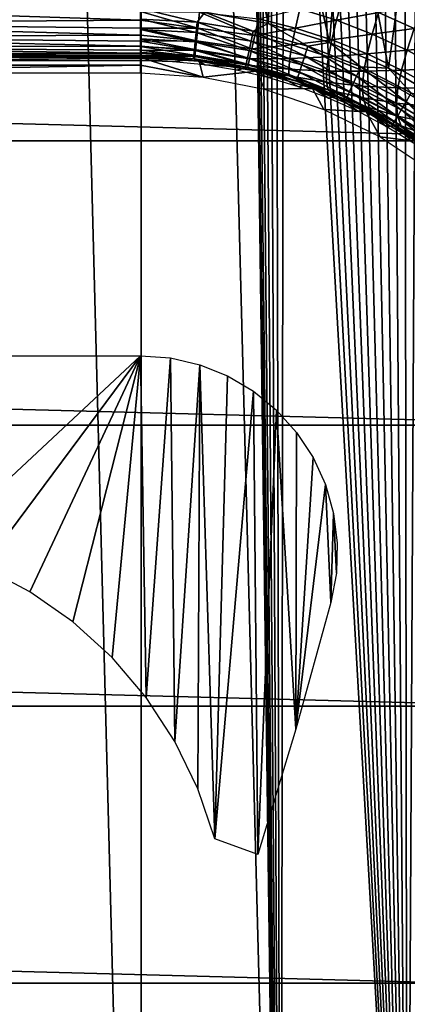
# Model space of a CAD drawing. Header units: millimetres. Extents: x -60 to 60, y -60 to 60.
# Tile 259 of 367: x 48 to 52, y -18 to -8. Entities that reach past the tile are written whole.
import ezdxf

# ---------------------------------------------------------------- set-up
doc = ezdxf.new("R2010")
doc.units = ezdxf.units.MM
doc.header["$LTSCALE"] = 81.481481
for name, color, linetype in [('104', 7, 'CONTINUOUS'), ('114', 7, 'CONTINUOUS'), ('209', 7, 'CONTINUOUS'), ('210', 7, 'CONTINUOUS'), ('214', 7, 'CONTINUOUS'), ('215', 7, 'CONTINUOUS'), ('276', 7, 'CONTINUOUS'), ('277', 7, 'CONTINUOUS'), ('278', 7, 'CONTINUOUS'), ('3', 7, 'CONTINUOUS'), ('87', 7, 'CONTINUOUS'), ('91', 7, 'CONTINUOUS'), ('92', 7, 'CONTINUOUS')]:
    doc.layers.add(name, color=color, linetype=linetype)

msp = doc.modelspace()

# ---------------------------------------------------------------- linework, layer by layer
at = {"layer": '104', "color": 7, "linetype": 'Continuous', "true_color": 0xf5f5f5}
for points in [[(49.969, -7.498, 2), (49.315, -7.459, 2), (49.892, -7.599, 2.012), (49.969, -7.498, 2)], [(49.892, -7.599, 2.012), (49.315, -7.459, 2), (49.315, -7.569, 2.012), (49.892, -7.599, 2.012)], [(50.462, -7.691, 2.012), (49.969, -7.498, 2), (49.892, -7.599, 2.012), (50.462, -7.691, 2.012)], [(50.613, -7.613, 2), (49.969, -7.498, 2), (50.462, -7.691, 2.012), (50.613, -7.613, 2)], [(49.881, -7.703, 2.048), (49.315, -7.569, 2.012), (49.315, -7.673, 2.048), (49.881, -7.703, 2.048)], [(49.892, -7.599, 2.012), (49.315, -7.569, 2.012), (49.881, -7.703, 2.048), (49.892, -7.599, 2.012)], [(50.44, -7.793, 2.048), (49.892, -7.599, 2.012), (49.881, -7.703, 2.048), (50.44, -7.793, 2.048)], [(50.462, -7.691, 2.012), (49.892, -7.599, 2.012), (50.44, -7.793, 2.048), (50.462, -7.691, 2.012)], [(51.019, -7.843, 2.012), (50.613, -7.613, 2), (50.462, -7.691, 2.012), (51.019, -7.843, 2.012)], [(51.239, -7.804, 2), (50.613, -7.613, 2), (51.019, -7.843, 2.012), (51.239, -7.804, 2)], [(49.871, -7.797, 2.107), (49.315, -7.673, 2.048), (49.315, -7.768, 2.107), (49.871, -7.797, 2.107)], [(49.881, -7.703, 2.048), (49.315, -7.673, 2.048), (49.871, -7.797, 2.107), (49.881, -7.703, 2.048)], [(50.42, -7.886, 2.107), (49.881, -7.703, 2.048), (49.871, -7.797, 2.107), (50.42, -7.886, 2.107)], [(50.44, -7.793, 2.048), (49.881, -7.703, 2.048), (50.42, -7.886, 2.107), (50.44, -7.793, 2.048)], [(50.986, -7.942, 2.048), (50.462, -7.691, 2.012), (50.44, -7.793, 2.048), (50.986, -7.942, 2.048)], [(51.019, -7.843, 2.012), (50.462, -7.691, 2.012), (50.986, -7.942, 2.048), (51.019, -7.843, 2.012)], [(49.862, -7.876, 2.184), (49.315, -7.768, 2.107), (49.315, -7.847, 2.184), (49.862, -7.876, 2.184)], [(49.871, -7.797, 2.107), (49.315, -7.768, 2.107), (49.862, -7.876, 2.184), (49.871, -7.797, 2.107)], [(50.403, -7.963, 2.184), (49.871, -7.797, 2.107), (49.862, -7.876, 2.184), (50.403, -7.963, 2.184)], [(50.42, -7.886, 2.107), (49.871, -7.797, 2.107), (50.403, -7.963, 2.184), (50.42, -7.886, 2.107)], [(50.957, -8.032, 2.107), (50.44, -7.793, 2.048), (50.42, -7.886, 2.107), (50.957, -8.032, 2.107)], [(50.986, -7.942, 2.048), (50.44, -7.793, 2.048), (50.957, -8.032, 2.107), (50.986, -7.942, 2.048)], [(51.557, -8.053, 2.012), (51.239, -7.804, 2), (51.019, -7.843, 2.012), (51.557, -8.053, 2.012)], [(51.838, -8.067, 2), (51.239, -7.804, 2), (51.557, -8.053, 2.012), (51.838, -8.067, 2)], [(49.856, -7.936, 2.277), (49.315, -7.847, 2.184), (49.315, -7.907, 2.277), (49.856, -7.936, 2.277)], [(49.862, -7.876, 2.184), (49.315, -7.847, 2.184), (49.856, -7.936, 2.277), (49.862, -7.876, 2.184)], [(49.852, -7.973, 2.381), (49.315, -7.907, 2.277), (49.315, -7.945, 2.381), (49.852, -7.973, 2.381)], [(49.856, -7.936, 2.277), (49.315, -7.907, 2.277), (49.852, -7.973, 2.381), (49.856, -7.936, 2.277)], [(50.391, -8.022, 2.277), (49.862, -7.876, 2.184), (49.856, -7.936, 2.277), (50.391, -8.022, 2.277)], [(50.403, -7.963, 2.184), (49.862, -7.876, 2.184), (50.391, -8.022, 2.277), (50.403, -7.963, 2.184)], [(50.932, -8.107, 2.184), (50.42, -7.886, 2.107), (50.403, -7.963, 2.184), (50.932, -8.107, 2.184)], [(50.957, -8.032, 2.107), (50.42, -7.886, 2.107), (50.932, -8.107, 2.184), (50.957, -8.032, 2.107)], [(51.514, -8.148, 2.048), (51.019, -7.843, 2.012), (50.986, -7.942, 2.048), (51.514, -8.148, 2.048)], [(51.557, -8.053, 2.012), (51.019, -7.843, 2.012), (51.514, -8.148, 2.048), (51.557, -8.053, 2.012)], [(49.91, -7.994, 2.491), (49.852, -7.973, 2.381), (49.315, -7.945, 2.381), (49.91, -7.994, 2.491)], [(49.315, -7.959, 2.491), (49.91, -7.994, 2.491), (49.315, -7.945, 2.381), (49.315, -7.959, 2.491)], [(50.383, -8.059, 2.381), (49.856, -7.936, 2.277), (49.852, -7.973, 2.381), (50.383, -8.059, 2.381)], [(49.91, -7.994, 2.491), (50.383, -8.059, 2.381), (49.852, -7.973, 2.381), (49.91, -7.994, 2.491)], [(50.391, -8.022, 2.277), (49.856, -7.936, 2.277), (50.383, -8.059, 2.381), (50.391, -8.022, 2.277)], [(49.91, -7.994, 2.491), (50.496, -8.099, 2.491), (50.383, -8.059, 2.381), (49.91, -7.994, 2.491)], [(50.901, -8.2, 2.381), (50.391, -8.022, 2.277), (50.383, -8.059, 2.381), (50.901, -8.2, 2.381)], [(50.913, -8.164, 2.277), (50.403, -7.963, 2.184), (50.391, -8.022, 2.277), (50.913, -8.164, 2.277)], [(50.913, -8.164, 2.277), (50.391, -8.022, 2.277), (50.901, -8.2, 2.381), (50.913, -8.164, 2.277)], [(50.932, -8.107, 2.184), (50.403, -7.963, 2.184), (50.913, -8.164, 2.277), (50.932, -8.107, 2.184)], [(51.475, -8.234, 2.107), (50.986, -7.942, 2.048), (50.957, -8.032, 2.107), (51.475, -8.234, 2.107)], [(51.514, -8.148, 2.048), (50.986, -7.942, 2.048), (51.475, -8.234, 2.107), (51.514, -8.148, 2.048)], [(50.496, -8.099, 2.491), (50.901, -8.2, 2.381), (50.383, -8.059, 2.381), (50.496, -8.099, 2.491)], [(50.496, -8.099, 2.491), (51.065, -8.273, 2.491), (50.901, -8.2, 2.381), (50.496, -8.099, 2.491)], [(51.418, -8.361, 2.277), (50.932, -8.107, 2.184), (50.913, -8.164, 2.277), (51.418, -8.361, 2.277)], [(51.442, -8.306, 2.184), (50.957, -8.032, 2.107), (50.932, -8.107, 2.184), (51.442, -8.306, 2.184)], [(51.442, -8.306, 2.184), (50.932, -8.107, 2.184), (51.418, -8.361, 2.277), (51.442, -8.306, 2.184)], [(51.475, -8.234, 2.107), (50.957, -8.032, 2.107), (51.442, -8.306, 2.184), (51.475, -8.234, 2.107)], [(52.017, -8.409, 2.048), (51.557, -8.053, 2.012), (51.514, -8.148, 2.048), (52.017, -8.409, 2.048)], [(52.07, -8.319, 2.012), (51.838, -8.067, 2), (51.557, -8.053, 2.012), (52.07, -8.319, 2.012)], [(52.07, -8.319, 2.012), (51.557, -8.053, 2.012), (52.017, -8.409, 2.048), (52.07, -8.319, 2.012)], [(52.402, -8.399, 2), (51.838, -8.067, 2), (52.07, -8.319, 2.012), (52.402, -8.399, 2)], [(51.402, -8.396, 2.381), (50.913, -8.164, 2.277), (50.901, -8.2, 2.381), (51.402, -8.396, 2.381)], [(51.065, -8.273, 2.491), (51.402, -8.396, 2.381), (50.901, -8.2, 2.381), (51.065, -8.273, 2.491)], [(51.418, -8.361, 2.277), (50.913, -8.164, 2.277), (51.402, -8.396, 2.381), (51.418, -8.361, 2.277)], [(51.969, -8.49, 2.107), (51.514, -8.148, 2.048), (51.475, -8.234, 2.107), (51.969, -8.49, 2.107)], [(52.017, -8.409, 2.048), (51.514, -8.148, 2.048), (51.969, -8.49, 2.107), (52.017, -8.409, 2.048)], [(51.065, -8.273, 2.491), (51.611, -8.512, 2.491), (51.402, -8.396, 2.381), (51.065, -8.273, 2.491)], [(51.898, -8.61, 2.277), (51.442, -8.306, 2.184), (51.418, -8.361, 2.277), (51.898, -8.61, 2.277)], [(51.929, -8.559, 2.184), (51.475, -8.234, 2.107), (51.442, -8.306, 2.184), (51.929, -8.559, 2.184)], [(51.929, -8.559, 2.184), (51.442, -8.306, 2.184), (51.898, -8.61, 2.277), (51.929, -8.559, 2.184)], [(51.969, -8.49, 2.107), (51.475, -8.234, 2.107), (51.929, -8.559, 2.184), (51.969, -8.49, 2.107)], [(52.489, -8.722, 2.048), (52.07, -8.319, 2.012), (52.017, -8.409, 2.048), (52.489, -8.722, 2.048)], [(51.879, -8.643, 2.381), (51.418, -8.361, 2.277), (51.402, -8.396, 2.381), (51.879, -8.643, 2.381)], [(51.611, -8.512, 2.491), (51.879, -8.643, 2.381), (51.402, -8.396, 2.381), (51.611, -8.512, 2.491)], [(51.898, -8.61, 2.277), (51.418, -8.361, 2.277), (51.879, -8.643, 2.381), (51.898, -8.61, 2.277)], [(52.433, -8.798, 2.107), (52.017, -8.409, 2.048), (51.969, -8.49, 2.107), (52.433, -8.798, 2.107)], [(52.489, -8.722, 2.048), (52.017, -8.409, 2.048), (52.433, -8.798, 2.107), (52.489, -8.722, 2.048)], [(51.611, -8.512, 2.491), (52.124, -8.814, 2.491), (51.879, -8.643, 2.381), (51.611, -8.512, 2.491)], [(52.385, -8.861, 2.184), (51.969, -8.49, 2.107), (51.929, -8.559, 2.184), (52.385, -8.861, 2.184)], [(52.433, -8.798, 2.107), (51.969, -8.49, 2.107), (52.385, -8.861, 2.184), (52.433, -8.798, 2.107)], [(52.327, -8.94, 2.381), (51.898, -8.61, 2.277), (51.879, -8.643, 2.381), (52.327, -8.94, 2.381)], [(52.35, -8.909, 2.277), (51.929, -8.559, 2.184), (51.898, -8.61, 2.277), (52.35, -8.909, 2.277)], [(52.35, -8.909, 2.277), (51.898, -8.61, 2.277), (52.327, -8.94, 2.381), (52.35, -8.909, 2.277)], [(52.385, -8.861, 2.184), (51.929, -8.559, 2.184), (52.35, -8.909, 2.277), (52.385, -8.861, 2.184)], [(52.124, -8.814, 2.491), (52.327, -8.94, 2.381), (51.879, -8.643, 2.381), (52.124, -8.814, 2.491)]]:
    msp.add_3dface(points, dxfattribs=at)
at = {"layer": '114', "color": 7, "linetype": 'Continuous', "true_color": 0xf5f5f5}
for points in [[(51.791, -19.881, -2.988), (52.567, -17.39, -3), (52.76, -17.143, -2.988), (51.791, -19.881, -2.988)], [(51.791, -19.881, -2.988), (52.76, -17.143, -2.988), (51.887, -19.917, -2.954), (51.791, -19.881, -2.988)], [(51.887, -19.917, -2.954), (52.76, -17.143, -2.988), (52.858, -17.175, -2.954), (51.887, -19.917, -2.954)], [(51.887, -19.917, -2.954), (52.858, -17.175, -2.954), (51.973, -19.951, -2.898), (51.887, -19.917, -2.954)], [(51.973, -19.951, -2.898), (52.858, -17.175, -2.954), (52.946, -17.203, -2.898), (51.973, -19.951, -2.898)], [(51.973, -19.951, -2.898), (52.946, -17.203, -2.898), (52.047, -19.979, -2.823), (51.973, -19.951, -2.898)], [(51.567, -20.163, -3), (52.567, -17.39, -3), (51.791, -19.881, -2.988), (51.567, -20.163, -3)]]:
    msp.add_3dface(points, dxfattribs=at)
at = {"layer": '209', "color": 151, "linetype": 'Continuous', "true_color": 0x7dbfed}
for points in [[(47.762, 31.017, 28.5), (49.32, -28.475, 28.5), (49.32, 28.475, 28.5), (47.762, 31.017, 28.5)], [(47.762, -31.017, 28.5), (49.32, -28.475, 28.5), (47.762, 31.017, 28.5), (47.762, -31.017, 28.5)], [(49.32, -28.475, 28.5), (50.743, -25.855, 28.5), (49.32, 28.475, 28.5), (49.32, -28.475, 28.5)], [(50.743, -25.855, 28.5), (50.4, 0, 28.5), (49.32, 28.475, 28.5), (50.743, -25.855, 28.5)], [(50.406, -0.139, 28.5), (50.4, 0, 28.5), (50.743, -25.855, 28.5), (50.406, -0.139, 28.5)], [(50.424, -0.278, 28.5), (50.406, -0.139, 28.5), (50.743, -25.855, 28.5), (50.424, -0.278, 28.5)], [(50.455, -0.414, 28.5), (50.424, -0.278, 28.5), (50.743, -25.855, 28.5), (50.455, -0.414, 28.5)], [(50.496, -0.547, 28.5), (50.455, -0.414, 28.5), (50.743, -25.855, 28.5), (50.496, -0.547, 28.5)], [(50.55, -0.676, 28.5), (50.496, -0.547, 28.5), (50.743, -25.855, 28.5), (50.55, -0.676, 28.5)], [(50.614, -0.8, 28.5), (50.55, -0.676, 28.5), (50.743, -25.855, 28.5), (50.614, -0.8, 28.5)], [(50.689, -0.918, 28.5), (50.614, -0.8, 28.5), (50.743, -25.855, 28.5), (50.689, -0.918, 28.5)], [(50.774, -1.028, 28.5), (50.689, -0.918, 28.5), (50.743, -25.855, 28.5), (50.774, -1.028, 28.5)], [(52.027, -23.163, 28.5), (50.774, -1.028, 28.5), (50.743, -25.855, 28.5), (52.027, -23.163, 28.5)], [(50.869, -1.131, 28.5), (50.774, -1.028, 28.5), (52.027, -23.163, 28.5), (50.869, -1.131, 28.5)], [(50.972, -1.226, 28.5), (50.869, -1.131, 28.5), (52.027, -23.163, 28.5), (50.972, -1.226, 28.5)], [(51.082, -1.311, 28.5), (50.972, -1.226, 28.5), (52.027, -23.163, 28.5), (51.082, -1.311, 28.5)], [(51.2, -1.386, 28.5), (51.082, -1.311, 28.5), (52.027, -23.163, 28.5), (51.2, -1.386, 28.5)], [(51.324, -1.45, 28.5), (51.2, -1.386, 28.5), (52.027, -23.163, 28.5), (51.324, -1.45, 28.5)], [(51.453, -1.504, 28.5), (51.324, -1.45, 28.5), (52.027, -23.163, 28.5), (51.453, -1.504, 28.5)], [(51.586, -1.545, 28.5), (51.453, -1.504, 28.5), (52.027, -23.163, 28.5), (51.586, -1.545, 28.5)], [(51.722, -1.576, 28.5), (51.586, -1.545, 28.5), (52.027, -23.163, 28.5), (51.722, -1.576, 28.5)], [(51.861, -1.594, 28.5), (51.722, -1.576, 28.5), (52.027, -23.163, 28.5), (51.861, -1.594, 28.5)], [(52, -1.6, 28.5), (51.861, -1.594, 28.5), (52.027, -23.163, 28.5), (52, -1.6, 28.5)], [(52.139, -1.594, 28.5), (52, -1.6, 28.5), (52.027, -23.163, 28.5), (52.139, -1.594, 28.5)], [(53.168, -20.409, 28.5), (52.139, -1.594, 28.5), (52.027, -23.163, 28.5), (53.168, -20.409, 28.5)]]:
    msp.add_3dface(points, dxfattribs=at)
at = {"layer": '210', "color": 151, "linetype": 'Continuous', "true_color": 0x7dbfed}
for points in [[(47.155, -10.996, 25.5), (49.315, -10.996, 25.5), (47.208, -12.966, 25.5), (47.155, -10.996, 25.5)], [(47.208, -12.966, 25.5), (49.315, -10.996, 25.5), (47.711, -13.152, 25.5), (47.208, -12.966, 25.5)], [(47.711, -13.152, 25.5), (49.315, -10.996, 25.5), (48.187, -13.401, 25.5), (47.711, -13.152, 25.5)], [(48.187, -13.401, 25.5), (49.315, -10.996, 25.5), (48.626, -13.708, 25.5), (48.187, -13.401, 25.5)], [(48.626, -13.708, 25.5), (49.315, -10.996, 25.5), (49.024, -14.069, 25.5), (48.626, -13.708, 25.5)], [(49.024, -14.069, 25.5), (49.315, -10.996, 25.5), (49.372, -14.477, 25.5), (49.024, -14.069, 25.5)], [(49.372, -14.477, 25.5), (49.315, -10.996, 25.5), (49.619, -11.019, 25.5), (49.372, -14.477, 25.5)], [(49.665, -14.926, 25.5), (49.372, -14.477, 25.5), (49.619, -11.019, 25.5), (49.665, -14.926, 25.5)], [(49.917, -11.088, 25.5), (49.665, -14.926, 25.5), (49.619, -11.019, 25.5), (49.917, -11.088, 25.5)], [(49.899, -15.409, 25.5), (49.665, -14.926, 25.5), (49.917, -11.088, 25.5), (49.899, -15.409, 25.5)], [(50.07, -15.918, 25.5), (49.899, -15.409, 25.5), (49.917, -11.088, 25.5), (50.07, -15.918, 25.5)], [(50.2, -11.201, 25.5), (50.07, -15.918, 25.5), (49.917, -11.088, 25.5), (50.2, -11.201, 25.5)], [(50.463, -11.357, 25.5), (50.07, -15.918, 25.5), (50.2, -11.201, 25.5), (50.463, -11.357, 25.5)], [(50.507, -16.079, 25.5), (50.07, -15.918, 25.5), (50.463, -11.357, 25.5), (50.507, -16.079, 25.5)], [(50.699, -11.55, 25.5), (50.507, -16.079, 25.5), (50.463, -11.357, 25.5), (50.699, -11.55, 25.5)], [(50.896, -14.8, 25.5), (50.507, -16.079, 25.5), (50.699, -11.55, 25.5), (50.896, -14.8, 25.5)], [(50.903, -11.777, 25.5), (50.896, -14.8, 25.5), (50.699, -11.55, 25.5), (50.903, -11.777, 25.5)], [(51.07, -12.032, 25.5), (50.896, -14.8, 25.5), (50.903, -11.777, 25.5), (51.07, -12.032, 25.5)], [(51.197, -12.309, 25.5), (50.896, -14.8, 25.5), (51.07, -12.032, 25.5), (51.197, -12.309, 25.5)], [(51.253, -13.511, 25.5), (50.896, -14.8, 25.5), (51.197, -12.309, 25.5), (51.253, -13.511, 25.5)], [(51.28, -12.603, 25.5), (51.253, -13.511, 25.5), (51.197, -12.309, 25.5), (51.28, -12.603, 25.5)], [(51.309, -13.211, 25.5), (51.253, -13.511, 25.5), (51.28, -12.603, 25.5), (51.309, -13.211, 25.5)], [(51.317, -12.906, 25.5), (51.309, -13.211, 25.5), (51.28, -12.603, 25.5), (51.317, -12.906, 25.5)]]:
    msp.add_3dface(points, dxfattribs=at)
at = {"layer": '214', "color": 151, "linetype": 'Continuous', "true_color": 0x7dbfed}
for points in [[(49.315, -7.942, 16.83), (49.864, -7.972, 16.83), (49.315, -7.967, 15.41), (49.315, -7.942, 16.83)], [(49.864, -7.972, 16.83), (49.315, -7.991, 13.991), (49.315, -7.967, 15.41), (49.864, -7.972, 16.83)], [(49.642, -8.002, 13.991), (49.315, -7.991, 13.991), (49.864, -7.972, 16.83), (49.642, -8.002, 13.991)], [(49.968, -8.034, 13.991), (49.642, -8.002, 13.991), (49.864, -7.972, 16.83), (49.968, -8.034, 13.991)], [(50.406, -8.061, 16.83), (49.968, -8.034, 13.991), (49.864, -7.972, 16.83), (50.406, -8.061, 16.83)], [(50.29, -8.087, 13.991), (49.968, -8.034, 13.991), (50.406, -8.061, 16.83), (50.29, -8.087, 13.991)], [(50.609, -8.161, 13.991), (50.29, -8.087, 13.991), (50.406, -8.061, 16.83), (50.609, -8.161, 13.991)], [(50.711, -8.138, 16.843), (50.609, -8.161, 13.991), (50.406, -8.061, 16.83), (50.711, -8.138, 16.843)], [(50.922, -8.256, 13.991), (50.609, -8.161, 13.991), (50.711, -8.138, 16.843), (50.922, -8.256, 13.991)], [(51.014, -8.235, 16.882), (50.922, -8.256, 13.991), (50.711, -8.138, 16.843), (51.014, -8.235, 16.882)], [(51.228, -8.371, 13.991), (50.922, -8.256, 13.991), (51.014, -8.235, 16.882), (51.228, -8.371, 13.991)], [(51.314, -8.351, 16.948), (51.228, -8.371, 13.991), (51.014, -8.235, 16.882), (51.314, -8.351, 16.948)], [(51.526, -8.506, 13.991), (51.228, -8.371, 13.991), (51.314, -8.351, 16.948), (51.526, -8.506, 13.991)], [(51.614, -8.49, 17.042), (51.526, -8.506, 13.991), (51.314, -8.351, 16.948), (51.614, -8.49, 17.042)], [(51.815, -8.66, 13.991), (51.526, -8.506, 13.991), (51.614, -8.49, 17.042), (51.815, -8.66, 13.991)], [(51.913, -8.653, 17.167), (51.815, -8.66, 13.991), (51.614, -8.49, 17.042), (51.913, -8.653, 17.167)], [(52.092, -8.832, 13.991), (51.815, -8.66, 13.991), (51.913, -8.653, 17.167), (52.092, -8.832, 13.991)], [(52.212, -8.843, 17.325), (52.092, -8.832, 13.991), (51.913, -8.653, 17.167), (52.212, -8.843, 17.325)]]:
    msp.add_3dface(points, dxfattribs=at)
at = {"layer": '215', "color": 151, "linetype": 'Continuous', "true_color": 0x7dbfed}
for points in [[(49.315, -7.942, 16.83), (49.315, -7.967, 15.41), (45, -7.991, 13.991), (49.315, -7.942, 16.83)], [(49.315, -7.942, 16.83), (45, -7.991, 13.991), (45, -7.967, 15.41), (49.315, -7.942, 16.83)], [(45, -7.942, 16.83), (49.315, -7.942, 16.83), (45, -7.967, 15.41), (45, -7.942, 16.83)], [(49.315, -7.967, 15.41), (49.315, -7.991, 13.991), (45, -7.991, 13.991), (49.315, -7.967, 15.41)]]:
    msp.add_3dface(points, dxfattribs=at)
at = {"layer": '276', "color": 151, "linetype": 'Continuous', "true_color": 0x7dbfed}
for points in [[(49.315, -7.578, 17.852), (45, -7.434, 18.012), (49.315, -7.488, 17.956), (49.315, -7.578, 17.852)], [(45, -7.608, 17.813), (45, -7.434, 18.012), (49.315, -7.578, 17.852), (45, -7.608, 17.813)], [(49.315, -7.659, 17.74), (45, -7.608, 17.813), (49.315, -7.578, 17.852), (49.315, -7.659, 17.74)], [(49.315, -7.73, 17.622), (45, -7.608, 17.813), (49.315, -7.659, 17.74), (49.315, -7.73, 17.622)], [(45, -7.748, 17.589), (45, -7.608, 17.813), (49.315, -7.73, 17.622), (45, -7.748, 17.589)], [(49.315, -7.792, 17.498), (45, -7.748, 17.589), (49.315, -7.73, 17.622), (49.315, -7.792, 17.498)], [(45, -7.852, 17.346), (45, -7.748, 17.589), (49.315, -7.844, 17.37), (45, -7.852, 17.346)], [(49.315, -7.844, 17.37), (45, -7.748, 17.589), (49.315, -7.792, 17.498), (49.315, -7.844, 17.37)], [(49.315, -7.885, 17.239), (45, -7.852, 17.346), (49.315, -7.844, 17.37), (49.315, -7.885, 17.239)], [(49.315, -7.915, 17.104), (45, -7.852, 17.346), (49.315, -7.885, 17.239), (49.315, -7.915, 17.104)], [(45, -7.917, 17.09), (45, -7.852, 17.346), (49.315, -7.915, 17.104), (45, -7.917, 17.09)], [(49.315, -7.934, 16.967), (45, -7.917, 17.09), (49.315, -7.915, 17.104), (49.315, -7.934, 16.967)], [(49.315, -7.942, 16.83), (45, -7.917, 17.09), (49.315, -7.934, 16.967), (49.315, -7.942, 16.83)], [(49.315, -7.942, 16.83), (45, -7.942, 16.83), (45, -7.917, 17.09), (49.315, -7.942, 16.83)]]:
    msp.add_3dface(points, dxfattribs=at)
at = {"layer": '277', "color": 151, "linetype": 'Continuous', "true_color": 0x7dbfed}
for points in [[(49.315, -7.578, 17.852), (49.315, -7.488, 17.956), (49.898, -7.659, 17.785), (49.315, -7.578, 17.852)], [(49.898, -7.659, 17.785), (49.315, -7.488, 17.956), (49.915, -7.498, 17.981), (49.898, -7.659, 17.785)], [(49.898, -7.659, 17.785), (49.915, -7.498, 17.981), (50.478, -7.733, 17.814), (49.898, -7.659, 17.785)], [(50.478, -7.733, 17.814), (49.915, -7.498, 17.981), (50.515, -7.564, 18.013), (50.478, -7.733, 17.814)], [(49.315, -7.659, 17.74), (49.315, -7.578, 17.852), (49.898, -7.659, 17.785), (49.315, -7.659, 17.74)], [(49.315, -7.73, 17.622), (49.315, -7.659, 17.74), (49.883, -7.79, 17.567), (49.315, -7.73, 17.622)], [(49.883, -7.79, 17.567), (49.315, -7.659, 17.74), (49.898, -7.659, 17.785), (49.883, -7.79, 17.567)], [(49.883, -7.79, 17.567), (49.898, -7.659, 17.785), (50.448, -7.871, 17.591), (49.883, -7.79, 17.567)], [(50.448, -7.871, 17.591), (49.898, -7.659, 17.785), (50.478, -7.733, 17.814), (50.448, -7.871, 17.591)], [(49.315, -7.792, 17.498), (49.315, -7.73, 17.622), (49.883, -7.79, 17.567), (49.315, -7.792, 17.498)], [(49.873, -7.887, 17.331), (49.315, -7.792, 17.498), (49.883, -7.79, 17.567), (49.873, -7.887, 17.331)], [(49.315, -7.844, 17.37), (49.315, -7.792, 17.498), (49.873, -7.887, 17.331), (49.315, -7.844, 17.37)], [(49.873, -7.887, 17.331), (49.883, -7.79, 17.567), (50.425, -7.972, 17.348), (49.873, -7.887, 17.331)], [(50.425, -7.972, 17.348), (49.883, -7.79, 17.567), (50.448, -7.871, 17.591), (50.425, -7.972, 17.348)], [(49.315, -7.885, 17.239), (49.315, -7.844, 17.37), (49.873, -7.887, 17.331), (49.315, -7.885, 17.239)], [(49.315, -7.915, 17.104), (49.315, -7.885, 17.239), (49.866, -7.948, 17.084), (49.315, -7.915, 17.104)], [(49.866, -7.948, 17.084), (49.315, -7.885, 17.239), (49.873, -7.887, 17.331), (49.866, -7.948, 17.084)], [(49.315, -7.934, 16.967), (49.315, -7.915, 17.104), (49.866, -7.948, 17.084), (49.315, -7.934, 16.967)], [(49.866, -7.948, 17.084), (49.873, -7.887, 17.331), (50.411, -8.036, 17.092), (49.866, -7.948, 17.084)], [(50.411, -8.036, 17.092), (49.873, -7.887, 17.331), (50.425, -7.972, 17.348), (50.411, -8.036, 17.092)], [(49.864, -7.972, 16.83), (49.315, -7.942, 16.83), (49.315, -7.934, 16.967), (49.864, -7.972, 16.83)], [(49.864, -7.972, 16.83), (49.315, -7.934, 16.967), (49.866, -7.948, 17.084), (49.864, -7.972, 16.83)], [(50.406, -8.061, 16.83), (49.864, -7.972, 16.83), (49.866, -7.948, 17.084), (50.406, -8.061, 16.83)], [(50.406, -8.061, 16.83), (49.866, -7.948, 17.084), (50.411, -8.036, 17.092), (50.406, -8.061, 16.83)]]:
    msp.add_3dface(points, dxfattribs=at)
at = {"layer": '278', "color": 151, "linetype": 'Continuous', "true_color": 0x7dbfed}
for points in [[(51.308, -7.579, 18.265), (50.936, -7.461, 18.204), (51.366, -7.359, 18.398), (51.308, -7.579, 18.265)], [(51.737, -7.5, 18.494), (51.308, -7.579, 18.265), (51.366, -7.359, 18.398), (51.737, -7.5, 18.494)], [(52.099, -7.664, 18.624), (51.737, -7.5, 18.494), (52.161, -7.421, 18.704), (52.099, -7.664, 18.624)], [(50.891, -7.659, 18.035), (50.515, -7.564, 18.013), (50.936, -7.461, 18.204), (50.891, -7.659, 18.035)], [(51.308, -7.579, 18.265), (50.891, -7.659, 18.035), (50.936, -7.461, 18.204), (51.308, -7.579, 18.265)], [(51.673, -7.721, 18.365), (51.308, -7.579, 18.265), (51.737, -7.5, 18.494), (51.673, -7.721, 18.365)], [(52.099, -7.664, 18.624), (51.673, -7.721, 18.365), (51.737, -7.5, 18.494), (52.099, -7.664, 18.624)], [(50.478, -7.733, 17.814), (50.515, -7.564, 18.013), (50.891, -7.659, 18.035), (50.478, -7.733, 17.814)], [(51.26, -7.778, 18.098), (50.891, -7.659, 18.035), (51.308, -7.579, 18.265), (51.26, -7.778, 18.098)], [(51.673, -7.721, 18.365), (51.26, -7.778, 18.098), (51.308, -7.579, 18.265), (51.673, -7.721, 18.365)], [(50.856, -7.83, 17.837), (50.478, -7.733, 17.814), (50.891, -7.659, 18.035), (50.856, -7.83, 17.837)], [(51.26, -7.778, 18.098), (50.856, -7.83, 17.837), (50.891, -7.659, 18.035), (51.26, -7.778, 18.098)], [(51.621, -7.921, 18.201), (51.26, -7.778, 18.098), (51.673, -7.721, 18.365), (51.621, -7.921, 18.201)], [(52.028, -7.885, 18.5), (51.621, -7.921, 18.201), (51.673, -7.721, 18.365), (52.028, -7.885, 18.5)], [(52.028, -7.885, 18.5), (51.673, -7.721, 18.365), (52.099, -7.664, 18.624), (52.028, -7.885, 18.5)], [(52.449, -7.85, 18.786), (52.028, -7.885, 18.5), (52.099, -7.664, 18.624), (52.449, -7.85, 18.786)], [(50.448, -7.871, 17.591), (50.478, -7.733, 17.814), (50.856, -7.83, 17.837), (50.448, -7.871, 17.591)], [(51.227, -7.952, 17.903), (50.856, -7.83, 17.837), (51.26, -7.778, 18.098), (51.227, -7.952, 17.903)], [(51.621, -7.921, 18.201), (51.227, -7.952, 17.903), (51.26, -7.778, 18.098), (51.621, -7.921, 18.201)], [(50.425, -7.972, 17.348), (50.448, -7.871, 17.591), (50.833, -7.97, 17.614), (50.425, -7.972, 17.348)], [(50.833, -7.97, 17.614), (50.448, -7.871, 17.591), (50.856, -7.83, 17.837), (50.833, -7.97, 17.614)], [(51.227, -7.952, 17.903), (50.833, -7.97, 17.614), (50.856, -7.83, 17.837), (51.227, -7.952, 17.903)], [(51.587, -8.099, 18.009), (51.227, -7.952, 17.903), (51.621, -7.921, 18.201), (51.587, -8.099, 18.009)], [(51.97, -8.087, 18.341), (51.587, -8.099, 18.009), (51.621, -7.921, 18.201), (51.97, -8.087, 18.341)], [(51.97, -8.087, 18.341), (51.621, -7.921, 18.201), (52.028, -7.885, 18.5), (51.97, -8.087, 18.341)], [(52.37, -8.071, 18.667), (51.97, -8.087, 18.341), (52.028, -7.885, 18.5), (52.37, -8.071, 18.667)], [(52.37, -8.071, 18.667), (52.028, -7.885, 18.5), (52.449, -7.85, 18.786), (52.37, -8.071, 18.667)], [(50.411, -8.036, 17.092), (50.425, -7.972, 17.348), (50.823, -8.076, 17.372), (50.411, -8.036, 17.092)], [(50.823, -8.076, 17.372), (50.425, -7.972, 17.348), (50.833, -7.97, 17.614), (50.823, -8.076, 17.372)], [(51.209, -8.097, 17.683), (50.823, -8.076, 17.372), (50.833, -7.97, 17.614), (51.209, -8.097, 17.683)], [(51.209, -8.097, 17.683), (50.833, -7.97, 17.614), (51.227, -7.952, 17.903), (51.209, -8.097, 17.683)], [(51.587, -8.099, 18.009), (51.209, -8.097, 17.683), (51.227, -7.952, 17.903), (51.587, -8.099, 18.009)], [(50.406, -8.061, 16.83), (50.411, -8.036, 17.092), (50.825, -8.146, 17.118), (50.406, -8.061, 16.83)], [(50.711, -8.138, 16.843), (50.406, -8.061, 16.83), (50.825, -8.146, 17.118), (50.711, -8.138, 16.843)], [(50.825, -8.146, 17.118), (50.411, -8.036, 17.092), (50.823, -8.076, 17.372), (50.825, -8.146, 17.118)], [(51.209, -8.21, 17.444), (50.825, -8.146, 17.118), (50.823, -8.076, 17.372), (51.209, -8.21, 17.444)], [(51.209, -8.21, 17.444), (50.823, -8.076, 17.372), (51.209, -8.097, 17.683), (51.209, -8.21, 17.444)], [(51.573, -8.249, 17.793), (51.209, -8.21, 17.444), (51.209, -8.097, 17.683), (51.573, -8.249, 17.793)], [(51.573, -8.249, 17.793), (51.209, -8.097, 17.683), (51.587, -8.099, 18.009), (51.573, -8.249, 17.793)], [(51.934, -8.268, 18.153), (51.573, -8.249, 17.793), (51.587, -8.099, 18.009), (51.934, -8.268, 18.153)], [(51.934, -8.268, 18.153), (51.587, -8.099, 18.009), (51.97, -8.087, 18.341), (51.934, -8.268, 18.153)], [(52.306, -8.274, 18.512), (51.934, -8.268, 18.153), (51.97, -8.087, 18.341), (52.306, -8.274, 18.512)], [(52.306, -8.274, 18.512), (51.97, -8.087, 18.341), (52.37, -8.071, 18.667), (52.306, -8.274, 18.512)], [(51.014, -8.235, 16.882), (50.711, -8.138, 16.843), (50.825, -8.146, 17.118), (51.014, -8.235, 16.882)], [(51.225, -8.287, 17.192), (50.825, -8.146, 17.118), (51.209, -8.21, 17.444), (51.225, -8.287, 17.192)], [(51.225, -8.287, 17.192), (51.014, -8.235, 16.882), (50.825, -8.146, 17.118), (51.225, -8.287, 17.192)], [(51.579, -8.37, 17.558), (51.225, -8.287, 17.192), (51.209, -8.21, 17.444), (51.579, -8.37, 17.558)], [(51.579, -8.37, 17.558), (51.209, -8.21, 17.444), (51.573, -8.249, 17.793), (51.579, -8.37, 17.558)], [(51.314, -8.351, 16.948), (51.014, -8.235, 16.882), (51.225, -8.287, 17.192), (51.314, -8.351, 16.948)], [(51.607, -8.458, 17.311), (51.314, -8.351, 16.948), (51.225, -8.287, 17.192), (51.607, -8.458, 17.311)], [(51.607, -8.458, 17.311), (51.225, -8.287, 17.192), (51.579, -8.37, 17.558), (51.607, -8.458, 17.311)], [(51.92, -8.425, 17.941), (51.579, -8.37, 17.558), (51.573, -8.249, 17.793), (51.92, -8.425, 17.941)], [(51.92, -8.425, 17.941), (51.573, -8.249, 17.793), (51.934, -8.268, 18.153), (51.92, -8.425, 17.941)], [(52.264, -8.459, 18.329), (51.92, -8.425, 17.941), (51.934, -8.268, 18.153), (52.264, -8.459, 18.329)], [(52.264, -8.459, 18.329), (51.934, -8.268, 18.153), (52.306, -8.274, 18.512), (52.264, -8.459, 18.329)], [(51.614, -8.49, 17.042), (51.314, -8.351, 16.948), (51.607, -8.458, 17.311), (51.614, -8.49, 17.042)], [(51.931, -8.555, 17.712), (51.607, -8.458, 17.311), (51.579, -8.37, 17.558), (51.931, -8.555, 17.712)], [(51.931, -8.555, 17.712), (51.579, -8.37, 17.558), (51.92, -8.425, 17.941), (51.931, -8.555, 17.712)], [(52.249, -8.622, 18.123), (51.931, -8.555, 17.712), (51.92, -8.425, 17.941), (52.249, -8.622, 18.123)], [(52.249, -8.622, 18.123), (51.92, -8.425, 17.941), (52.264, -8.459, 18.329), (52.249, -8.622, 18.123)], [(51.966, -8.654, 17.47), (51.913, -8.653, 17.167), (51.607, -8.458, 17.311), (51.966, -8.654, 17.47)], [(51.913, -8.653, 17.167), (51.614, -8.49, 17.042), (51.607, -8.458, 17.311), (51.913, -8.653, 17.167)], [(51.966, -8.654, 17.47), (51.607, -8.458, 17.311), (51.931, -8.555, 17.712), (51.966, -8.654, 17.47)], [(52.261, -8.761, 17.899), (51.966, -8.654, 17.47), (51.931, -8.555, 17.712), (52.261, -8.761, 17.899)], [(52.261, -8.761, 17.899), (51.931, -8.555, 17.712), (52.249, -8.622, 18.123), (52.261, -8.761, 17.899)], [(52.212, -8.843, 17.325), (51.913, -8.653, 17.167), (51.966, -8.654, 17.47), (52.212, -8.843, 17.325)], [(52.3, -8.872, 17.663), (52.212, -8.843, 17.325), (51.966, -8.654, 17.47), (52.3, -8.872, 17.663)], [(52.3, -8.872, 17.663), (51.966, -8.654, 17.47), (52.261, -8.761, 17.899), (52.3, -8.872, 17.663)]]:
    msp.add_3dface(points, dxfattribs=at)
at = {"layer": '3', "color": 7, "linetype": 'Continuous', "true_color": 0xf5f5f5}
for points in [[(-54.663, -8.807, -3), (-55.055, -5.885, -3), (54.663, -8.807, -3), (-54.663, -8.807, -3)], [(54.663, -8.807, -3), (-55.055, -5.885, -3), (55.055, -5.885, -3), (54.663, -8.807, -3)], [(-54.117, -11.704, -3), (-54.663, -8.807, -3), (54.117, -11.704, -3), (-54.117, -11.704, -3)], [(54.117, -11.704, -3), (-54.663, -8.807, -3), (54.663, -8.807, -3), (54.117, -11.704, -3)], [(-53.418, -14.567, -3), (-54.117, -11.704, -3), (53.418, -14.567, -3), (-53.418, -14.567, -3)], [(53.418, -14.567, -3), (-54.117, -11.704, -3), (54.117, -11.704, -3), (53.418, -14.567, -3)], [(-52.567, -17.39, -3), (-53.418, -14.567, -3), (52.567, -17.39, -3), (-52.567, -17.39, -3)], [(52.567, -17.39, -3), (-53.418, -14.567, -3), (53.418, -14.567, -3), (52.567, -17.39, -3)], [(-51.567, -20.163, -3), (-52.567, -17.39, -3), (51.567, -20.163, -3), (-51.567, -20.163, -3)], [(51.567, -20.163, -3), (-52.567, -17.39, -3), (52.567, -17.39, -3), (51.567, -20.163, -3)]]:
    msp.add_3dface(points, dxfattribs=at)
at = {"layer": '87', "color": 7, "linetype": 'Continuous', "true_color": 0xf5f5f5}
for points in [[(50.613, -7.613, 2), (50.083, -5.096, 2), (49.969, -7.498, 2), (50.613, -7.613, 2)], [(50.723, -5.483, 2), (50.083, -5.096, 2), (50.613, -7.613, 2), (50.723, -5.483, 2)], [(51.239, -7.804, 2), (50.723, -5.483, 2), (50.613, -7.613, 2), (51.239, -7.804, 2)], [(51.404, -5.79, 2), (50.723, -5.483, 2), (51.239, -7.804, 2), (51.404, -5.79, 2)], [(51.838, -8.067, 2), (51.404, -5.79, 2), (51.239, -7.804, 2), (51.838, -8.067, 2)], [(52.118, -6.012, 2), (51.404, -5.79, 2), (51.838, -8.067, 2), (52.118, -6.012, 2)], [(52.402, -8.399, 2), (52.118, -6.012, 2), (51.838, -8.067, 2), (52.402, -8.399, 2)]]:
    msp.add_3dface(points, dxfattribs=at)
at = {"layer": '91', "color": 7, "linetype": 'Continuous', "true_color": 0xf5f5f5}
for points in [[(49.315, -7.959, 2.491), (45, -8.038, 7), (49.315, -8.038, 7), (49.315, -7.959, 2.491)], [(45, -7.959, 2.491), (45, -8.038, 7), (49.315, -7.959, 2.491), (45, -7.959, 2.491)], [(45, -8.116, 11.509), (49.315, -8.116, 11.509), (49.315, -8.038, 7), (45, -8.116, 11.509)], [(45, -8.038, 7), (45, -8.116, 11.509), (49.315, -8.038, 7), (45, -8.038, 7)]]:
    msp.add_3dface(points, dxfattribs=at)
at = {"layer": '92', "color": 7, "linetype": 'Continuous', "true_color": 0xf5f5f5}
for points in [[(49.315, -7.959, 2.491), (49.315, -8.038, 7), (49.951, -8.158, 11.509), (49.315, -7.959, 2.491)], [(49.315, -7.959, 2.491), (49.951, -8.158, 11.509), (49.91, -7.994, 2.491), (49.315, -7.959, 2.491)], [(49.91, -7.994, 2.491), (49.951, -8.158, 11.509), (50.496, -8.099, 2.491), (49.91, -7.994, 2.491)], [(49.315, -8.038, 7), (49.315, -8.116, 11.509), (49.951, -8.158, 11.509), (49.315, -8.038, 7)], [(49.951, -8.158, 11.509), (50.577, -8.282, 11.509), (50.496, -8.099, 2.491), (49.951, -8.158, 11.509)], [(50.496, -8.099, 2.491), (50.577, -8.282, 11.509), (51.065, -8.273, 2.491), (50.496, -8.099, 2.491)], [(50.577, -8.282, 11.509), (51.18, -8.487, 11.509), (51.065, -8.273, 2.491), (50.577, -8.282, 11.509)], [(51.065, -8.273, 2.491), (51.18, -8.487, 11.509), (51.611, -8.512, 2.491), (51.065, -8.273, 2.491)], [(51.18, -8.487, 11.509), (51.752, -8.768, 11.509), (51.611, -8.512, 2.491), (51.18, -8.487, 11.509)], [(51.611, -8.512, 2.491), (51.752, -8.768, 11.509), (52.124, -8.814, 2.491), (51.611, -8.512, 2.491)], [(51.752, -8.768, 11.509), (52.283, -9.121, 11.509), (52.124, -8.814, 2.491), (51.752, -8.768, 11.509)]]:
    msp.add_3dface(points, dxfattribs=at)

doc.saveas('drawing.dxf')
